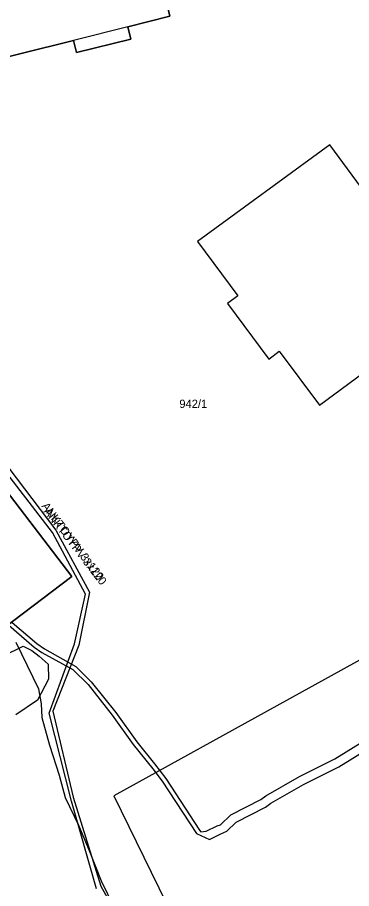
# Model space of a CAD drawing. Extents: x -793400 to -756198, y -1074141 to -1042963.
# Drawn here: x -783042.2 to -783012.1, y -1065192.2 to -1065113.7 of the extents above; entities that cross this region are included whole.
import ezdxf

# ---------------------------------------------------------------- set-up
doc = ezdxf.new("R2010")
doc.units = 0
for name, color, linetype in [('Parcela', 7, 'Continuous'), ('Popiskový text - Parcela', 7, 'Continuous'), ('Popiskový text - Vedení vn kabelové', 7, 'Continuous'), ('Spojnice vn', 7, 'Continuous'), ('Stavební objekt', 7, 'Continuous'), ('Vedení 22 kV kabelové', 7, 'Continuous'), ('Vedení nn kabelové', 7, 'Continuous')]:
    doc.layers.add(name, color=color, linetype=linetype)

msp = doc.modelspace()

# ---------------------------------------------------------------- linework, layer by layer
at = {"layer": 'Parcela'}
for points in [[(-783145.19, -1065118.78), (-783065.04, -1065096.7), (-783060.76, -1065114.64), (-783057.74, -1065113.92), (-783056.04, -1065120.47), (-783037.14, -1065115.76), (-783036.87, -1065116.85), (-783031.97, -1065115.65), (-783032.24, -1065114.53), (-783028.46, -1065113.59), (-783029.14, -1065110.87), (-783025.94, -1065110.07), (-783026.78, -1065106.68), (-783029.99, -1065107.48), (-783034.78, -1065088.26), (-783031.87, -1065087.44), (-782993.91, -1065091.32), (-782972.88, -1065081.39), (-782969.74, -1065082.74), (-782964.46, -1065085)], [(-782922.97, -1065121.94), (-782970.12, -1065148.81), (-783001.86, -1065166.39), (-783033.5, -1065183.9), (-783028.8, -1065193.52), (-783022.19, -1065205.49), (-783021.65, -1065206.48), (-783016.19, -1065203.58), (-783016.75, -1065202.52), (-783011.62, -1065199.81), (-783011.06, -1065200.87), (-783000.28, -1065195.15), (-783000.84, -1065194.09), (-782995.72, -1065191.38), (-782995.16, -1065192.44), (-782989.71, -1065189.55), (-782990.4, -1065188.24), (-782984.83, -1065185.29), (-782985.39, -1065184.23), (-782980.25, -1065181.5), (-782979.69, -1065182.56), (-782968.91, -1065176.85), (-782969.47, -1065175.79), (-782964.35, -1065173.07)]]:
    msp.add_lwpolyline(points, dxfattribs=at)
for points in [[(-783034.78, -1065088.26), (-783029.99, -1065107.48), (-783026.78, -1065106.68), (-783025.94, -1065110.07), (-783029.14, -1065110.87), (-783028.46, -1065113.59), (-783032.24, -1065114.53), (-783031.97, -1065115.65), (-783036.87, -1065116.85), (-783037.14, -1065115.76), (-783056.04, -1065120.47), (-783057.74, -1065113.92), (-783060.76, -1065114.64), (-783065.04, -1065096.7), (-783065.15, -1065096.23), (-783059.74, -1065094.99), (-783061.01, -1065091.04), (-783054.08, -1065089.37), (-783054.18, -1065088.96), (-783035.72, -1065084.5)], [(-783062.82, -1065130.68), (-783065.38, -1065126.9), (-783070.16, -1065121.07), (-783078.17, -1065126.78), (-783086.05, -1065132.94), (-783082.37, -1065137.77), (-783083.31, -1065138.48), (-783079.56, -1065143.43), (-783078.61, -1065142.71), (-783071.47, -1065152.1), (-783072.41, -1065152.82), (-783068.64, -1065157.77), (-783067.7, -1065157.05), (-783060.55, -1065166.44), (-783061.49, -1065167.16), (-783057.74, -1065172.09), (-783056.8, -1065171.37), (-783053.14, -1065176.18), (-783045.29, -1065170.16), (-783037.3, -1065164.1)], [(-783062.82, -1065130.68), (-783037.3, -1065164.1), (-783045.29, -1065170.16), (-783053.14, -1065176.18), (-783056.8, -1065171.37), (-783057.74, -1065172.09), (-783061.49, -1065167.16), (-783060.55, -1065166.44), (-783067.7, -1065157.05), (-783068.64, -1065157.77), (-783072.41, -1065152.82), (-783071.47, -1065152.1), (-783078.61, -1065142.71), (-783079.56, -1065143.43), (-783083.31, -1065138.48), (-783082.37, -1065137.77), (-783086.05, -1065132.94), (-783078.17, -1065126.78), (-783070.16, -1065121.07), (-783065.38, -1065126.9)], [(-783014.05, -1065125.19), (-783025.98, -1065133.9), (-783022.33, -1065138.79), (-783023.28, -1065139.5), (-783019.56, -1065144.5), (-783018.61, -1065143.79), (-783014.98, -1065148.66), (-783003.14, -1065139.91), (-783002.18, -1065139.2), (-783003.93, -1065136.83), (-783001.86, -1065135.23), (-783003.66, -1065132.8), (-783005.75, -1065134.35), (-783009.37, -1065129.5), (-783010.44, -1065130.07)]]:
    msp.add_lwpolyline(points, close=True, dxfattribs=at)
at = {"layer": 'Spojnice vn'}
for points in [[(-783090.122, -1065121.728), (-783090.423, -1065122.528), (-783088.58, -1065127.84), (-783087.94, -1065128.77), (-783086.72, -1065129.4), (-783084.2, -1065129.22), (-783079.15, -1065125.34), (-783074.84, -1065122.41), (-783071.77, -1065120.7), (-783069.62, -1065120.31), (-783063.71, -1065126.87), (-783056.53, -1065136.2), (-783050.38, -1065144.16), (-783043.74, -1065153.34), (-783038.74, -1065159.93), (-783035.71, -1065165.52), (-783036.68, -1065170.3), (-783039.01, -1065176.26), (-783037.18, -1065184.02), (-783034.68, -1065192.04), (-783030.73, -1065199.14)], [(-783035.09, -1065192.27), (-783037.33, -1065184.37), (-783039.33, -1065176.44), (-783037.05, -1065170.19), (-783036.06, -1065165.7), (-783039.05, -1065160.14), (-783044.1, -1065153.63), (-783050.75, -1065144.53), (-783056.81, -1065136.46), (-783064, -1065127.13), (-783069.89, -1065120.72), (-783071.65, -1065121.2), (-783074.59, -1065122.82), (-783078.93, -1065125.75), (-783084.07, -1065129.57), (-783086.79, -1065129.72), (-783088.1, -1065129.01), (-783088.87, -1065127.95), (-783090.303, -1065122.562), (-783090.122, -1065121.728)]]:
    msp.add_lwpolyline(points, dxfattribs=at)
at = {"layer": 'Stavební objekt'}
msp.add_lwpolyline([(-783028.46, -1065113.59), (-783032.24, -1065114.53), (-783037.14, -1065115.76), (-783056.04, -1065120.47), (-783057.74, -1065113.92), (-783060.76, -1065114.64), (-783065.04, -1065096.7), (-783065.15, -1065096.23), (-783059.74, -1065094.99), (-783061.01, -1065091.04), (-783054.08, -1065089.37), (-783054.18, -1065088.96), (-783035.72, -1065084.5), (-783034.78, -1065088.26), (-783029.99, -1065107.48), (-783029.14, -1065110.87)], close=True, dxfattribs=at)
at = {"layer": 'Vedení 22 kV kabelové'}
for points in [[(-783089.792, -1065121.838), (-783089.792, -1065121.984), (-783089.611, -1065121.984), (-783089.611, -1065122.559), (-783090.412, -1065122.559), (-783088.58, -1065127.84), (-783087.94, -1065128.77), (-783086.72, -1065129.4), (-783084.2, -1065129.22), (-783079.15, -1065125.34), (-783074.84, -1065122.41), (-783071.77, -1065120.7), (-783069.62, -1065120.31), (-783063.71, -1065126.87), (-783056.53, -1065136.2), (-783050.38, -1065144.16), (-783043.74, -1065153.34), (-783038.74, -1065159.93), (-783035.71, -1065165.52), (-783036.68, -1065170.3), (-783039.01, -1065176.26), (-783037.18, -1065184.02), (-783034.68, -1065192.04), (-783030.73, -1065199.14)], [(-783035.09, -1065192.27), (-783037.33, -1065184.37), (-783039.33, -1065176.44), (-783037.05, -1065170.19), (-783036.06, -1065165.7), (-783039.05, -1065160.14), (-783044.1, -1065153.63), (-783050.75, -1065144.53), (-783056.81, -1065136.46), (-783064, -1065127.13), (-783069.89, -1065120.72), (-783071.65, -1065121.2), (-783074.59, -1065122.82), (-783078.93, -1065125.75), (-783084.07, -1065129.57), (-783086.79, -1065129.72), (-783088.1, -1065129.01), (-783088.87, -1065127.95), (-783090.303, -1065122.562), (-783090.177, -1065121.982), (-783089.972, -1065121.982), (-783089.972, -1065121.838)]]:
    msp.add_lwpolyline(points, dxfattribs=at)
at = {"layer": 'Vedení nn kabelové'}
for points in [[(-783042.979, -1065168.498), (-783040.68, -1065170.47), (-783040, -1065170.96), (-783037.22, -1065172.5), (-783035.84, -1065173.86), (-783033.66, -1065176.61), (-783031.77, -1065179.25), (-783030.01, -1065181.44), (-783029.17, -1065182.55), (-783026.06, -1065187.29), (-783024.91, -1065187.82), (-783023.87, -1065187.32), (-783023.34, -1065187.07), (-783022.5, -1065186.27), (-783019.85, -1065184.9), (-783019.37, -1065184.55), (-783016.42, -1065182.86), (-783013.24, -1065181.28), (-783010.57, -1065179.62)], [(-783042.669, -1065168.246), (-783040.446, -1065170.146), (-783039.766, -1065170.636), (-783036.939, -1065172.215), (-783035.542, -1065173.592), (-783033.34, -1065176.369), (-783031.451, -1065179.008), (-783029.86, -1065180.988), (-783028.836, -1065182.331), (-783025.788, -1065186.975), (-783025.688, -1065187.127), (-783025.196, -1065187.07), (-783024.217, -1065186.599), (-783023.892, -1065186.491), (-783022.969, -1065185.612), (-783020.272, -1065184.218), (-783019.806, -1065183.878), (-783016.797, -1065182.154), (-783013.596, -1065180.564), (-783010.92, -1065178.901)], [(-783042.35, -1065170.04), (-783040.3, -1065174.25), (-783040.07, -1065175.6), (-783039.99, -1065176.83), (-783039.32, -1065179.31), (-783038.44, -1065182.03), (-783037.89, -1065184.04), (-783036.69, -1065186.54), (-783035.73, -1065188.82), (-783034.66, -1065191.56), (-783032.4, -1065196.18)], [(-783043.466, -1065171.249), (-783041.69, -1065170.38), (-783040.914, -1065170.795), (-783040.234, -1065171.285), (-783039.43, -1065172), (-783039.39, -1065173.37), (-783040.39, -1065175.27), (-783042.35, -1065176.58)]]:
    msp.add_lwpolyline(points, dxfattribs=at)

# ---------------------------------------------------------------- texts
at = {"layer": 'Popiskový text - Parcela'}
msp.add_text('942/1', height=0.75, dxfattribs=at).set_placement((-783027.613, -1065148.91))
at = {"layer": 'Popiskový text - Vedení vn kabelové'}
for rotation, p in [(307.16267, (-783040.064, -1065157.772)), (307.79293, (-783039.876, -1065158.259))]:
    msp.add_text('ANKTOYPV 3x120', height=0.75, rotation=rotation, dxfattribs=at).set_placement(p)

doc.saveas('drawing.dxf')
